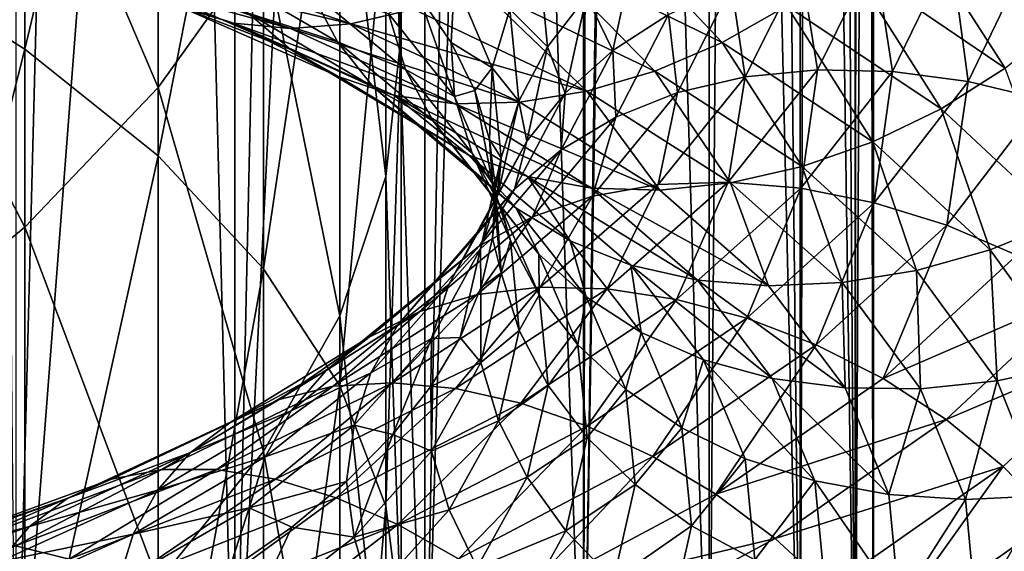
# Model space of a CAD drawing. Header units: metres. Extents: x -44 to 117, y -432 to 89.
# Tile 844 of 1056: x 10.98 to 16.19, y -91.65 to -88.84. Entities that reach past the tile are written whole.
import ezdxf

# ---------------------------------------------------------------- set-up
doc = ezdxf.new("R2010")
doc.units = ezdxf.units.M
doc.layers.add('solid_125568', color=7, linetype='CONTINUOUS')

msp = doc.modelspace()

# ---------------------------------------------------------------- linework, layer by layer
at = {"layer": 'solid_125568'}
for points in [[(10.960173, -93, 349.960144), (12.118184, -48, 348.664337), (10.959921, -48, 349.960388)], [(10.960173, -93, 349.960144), (12.118393, -93, 348.664093), (12.118184, -48, 348.664337)], [(12.118393, -93, 348.664093), (13.124092, -48, 347.246704), (12.118184, -48, 348.664337)], [(12.118393, -93, 348.664093), (13.124221, -93, 347.24649), (13.124092, -48, 347.246704)], [(13.124221, -93, 347.24649), (13.964926, -48, 345.725403), (13.124092, -48, 347.246704)], [(13.124221, -93, 347.24649), (13.96501, -93, 345.72522), (13.964926, -48, 345.725403)], [(13.96501, -93, 345.72522), (14.630137, -48, 344.119476), (13.964926, -48, 345.725403)], [(13.96501, -93, 345.72522), (14.63019, -93, 344.119324), (14.630137, -48, 344.119476)], [(15.11137, -93, 342.449127), (15.111359, -48, 342.449188), (14.630137, -48, 344.119476)], [(14.63019, -93, 344.119324), (15.11137, -93, 342.449127), (14.630137, -48, 344.119476)], [(15.402539, -93, 340.735443), (15.402534, -48, 340.735504), (15.111359, -48, 342.449188)], [(15.11137, -93, 342.449127), (15.402539, -93, 340.735443), (15.111359, -48, 342.449188)], [(15.5, -93, 339), (15.5, -73.585426, 339), (15.402534, -48, 340.735504)], [(15.402539, -93, 340.735443), (15.5, -93, 339), (15.402534, -48, 340.735504)], [(15.40254, -93, 337.264557), (15.414378, -74.941391, 337.373047), (15.5, -73.585426, 339)], [(15.5, -93, 339), (15.40254, -93, 337.264557), (15.5, -73.585426, 339)], [(15.40254, -93, 337.264557), (15.161779, -76.251862, 335.779694), (15.414378, -74.941391, 337.373047)], [(15.111373, -93, 335.550873), (14.752251, -77.500404, 334.243835), (15.161779, -76.251862, 335.779694)], [(15.40254, -93, 337.264557), (15.111373, -93, 335.550873), (15.161779, -76.251862, 335.779694)], [(14.630195, -93, 333.880676), (14.198511, -78.676224, 332.782898), (14.752251, -77.500404, 334.243835)], [(15.111373, -93, 335.550873), (14.630195, -93, 333.880676), (14.752251, -77.500404, 334.243835)], [(13.965014, -93, 332.274811), (13.990423, -79.040337, 332.32782), (14.198511, -78.676224, 332.782898)], [(14.630195, -93, 333.880676), (13.965014, -93, 332.274811), (14.198511, -78.676224, 332.782898)], [(13.965014, -93, 332.274811), (13.516288, -79.769272, 331.413177), (13.990423, -79.040337, 332.32782)], [(13.124227, -93, 330.75351), (12.721319, -80.774399, 330.144592), (13.516288, -79.769272, 331.413177)], [(13.965014, -93, 332.274811), (13.124227, -93, 330.75351), (13.516288, -79.769272, 331.413177)], [(12.118398, -93, 329.335907), (11.830434, -81.687386, 328.985474), (12.721319, -80.774399, 330.144592)], [(13.124227, -93, 330.75351), (12.118398, -93, 329.335907), (12.721319, -80.774399, 330.144592)], [(10.960174, -93, 328.039856), (10.860164, -82.506271, 327.940765), (11.830434, -81.687386, 328.985474)], [(12.118398, -93, 329.335907), (10.960174, -93, 328.039856), (11.830434, -81.687386, 328.985474)], [(11.007415, -88.993637, 192.959457), (10.163809, -88.466766, 191.893631), (11.007415, -85.37413, 194.931213)], [(11.007415, -88.993637, 192.959457), (11.007415, -85.37413, 194.931213), (11.712595, -86.028503, 196.02655)], [(13, -88.921288, 200.868759), (13, -85.929436, 202.82132), (12.918259, -86.772697, 204.007706)], [(13, -88.921288, 200.868759), (12.918259, -88.174797, 199.619217), (13, -85.929436, 202.82132)], [(11.712595, -89.559059, 194.103271), (11.007415, -88.993637, 192.959457), (11.712595, -86.028503, 196.02655)], [(11.712595, -89.559059, 194.103271), (11.712595, -86.028503, 196.02655), (12.270483, -86.719254, 197.1828)], [(11.712595, -89.197227, 207.418777), (11.712595, -86.724121, 209.328796), (11.007415, -87.543495, 210.30687)], [(12.270483, -90.155907, 195.310669), (11.712595, -89.559059, 194.103271), (12.270483, -86.719254, 197.1828)], [(11.712595, -89.197227, 207.418777), (12.270483, -88.416931, 206.320969), (11.712595, -86.724121, 209.328796)], [(12.270483, -90.155907, 195.310669), (12.270483, -86.719254, 197.1828), (12.674063, -87.437698, 198.385391)], [(12.918259, -89.66777, 202.118301), (12.918259, -86.772697, 204.007706), (12.674063, -87.605354, 205.179169)], [(12.918259, -89.66777, 202.118301), (13, -88.921288, 200.868759), (12.918259, -86.772697, 204.007706)], [(12.674063, -90.776688, 196.566467), (12.270483, -90.155907, 195.310669), (12.674063, -87.437698, 198.385391)], [(12.674063, -90.776688, 196.566467), (12.674063, -87.437698, 198.385391), (12.918259, -88.174797, 199.619217)], [(11.007415, -89.936432, 208.458771), (11.007415, -87.543495, 210.30687), (10.163809, -88.307014, 211.218262)], [(11.007415, -89.936432, 208.458771), (11.712595, -89.197227, 207.418777), (11.007415, -87.543495, 210.30687)], [(12.674063, -90.404869, 203.352127), (12.674063, -87.605354, 205.179169), (12.270483, -88.416931, 206.320969)], [(12.674063, -90.404869, 203.352127), (12.918259, -89.66777, 202.118301), (12.674063, -87.605354, 205.179169)], [(15.915619, -87.951721, 925.800659), (15.656368, -88.255272, 925.818115), (16.506584, -88.839432, 924.15979)], [(16.779867, -88.552856, 924.118896), (15.915619, -87.951721, 925.800659), (16.506584, -88.839432, 924.15979)], [(12.918259, -91.413582, 197.854874), (12.674063, -90.776688, 196.566467), (12.918259, -88.174797, 199.619217)], [(12.918259, -91.413582, 197.854874), (12.918259, -88.174797, 199.619217), (13, -88.921288, 200.868759)], [(14.05382, -88.27317, 927.250427), (13.733229, -88.486717, 927.114746), (14.698486, -88.958427, 925.622559)], [(15.041518, -88.76387, 925.728027), (14.05382, -88.27317, 927.250427), (14.698486, -88.958427, 925.622559)], [(15.656368, -88.255272, 925.818115), (15.36339, -88.528389, 925.79425), (16.197748, -89.094109, 924.162781)], [(16.506584, -88.839432, 924.15979), (15.656368, -88.255272, 925.818115), (16.197748, -89.094109, 924.162781)], [(10.163809, -90.625252, 209.427856), (11.007415, -89.936432, 208.458771), (10.163809, -88.307014, 211.218262)], [(12.270483, -91.123314, 204.554718), (12.270483, -88.416931, 206.320969), (11.712595, -89.197227, 207.418777)], [(12.270483, -91.123314, 204.554718), (12.674063, -90.404869, 203.352127), (12.270483, -88.416931, 206.320969)], [(10.163809, -92.317497, 190.176788), (10.163809, -88.466766, 191.893631), (11.007415, -88.993637, 192.959457)], [(12.733027, -88.859314, 926.506531), (11.693882, -88.502457, 927.817871), (11.400029, -88.54425, 927.536194)], [(13.064903, -88.782478, 926.737976), (11.693882, -88.502457, 927.817871), (12.733027, -88.859314, 926.506531)], [(13.733229, -88.486717, 927.114746), (13.400915, -88.657372, 926.942383), (14.342875, -89.109848, 925.481567)], [(13.575551, -88.782745, 917.108032), (13.72727, -88.483673, 916.930176), (13.774877, -88.980698, 915.501404)], [(13.774877, -88.980698, 915.501404), (13.72727, -88.483673, 916.930176), (13.980284, -88.712425, 915.322083)], [(14.698486, -88.958427, 925.622559), (13.733229, -88.486717, 927.114746), (14.342875, -89.109848, 925.481567)], [(13.980284, -88.712425, 915.322083), (14.234021, -88.469879, 915.158325), (14.120182, -89.001076, 913.695374)], [(14.120182, -89.001076, 913.695374), (14.234021, -88.469879, 915.158325), (14.41512, -88.809692, 913.525757)], [(15.114464, -88.552643, 913.251709), (15.504495, -88.492424, 913.152527), (15.203695, -89.103729, 911.589111)], [(15.203695, -89.103729, 911.589111), (15.504495, -88.492424, 913.152527), (15.600292, -89.11264, 911.481506)], [(15.504495, -88.492424, 913.152527), (15.908947, -88.477112, 913.080322), (15.600292, -89.11264, 911.481506)], [(15.600292, -89.11264, 911.481506), (15.908947, -88.477112, 913.080322), (16.001661, -89.165535, 911.401367)], [(15.908947, -88.477112, 913.080322), (16.318264, -88.505905, 913.036194), (16.001661, -89.165535, 911.401367)], [(12.112411, -88.857018, 925.983337), (11.124059, -88.530907, 927.239441), (11.838574, -88.773697, 925.701843)], [(12.412969, -88.885086, 926.253296), (11.124059, -88.530907, 927.239441), (12.112411, -88.857018, 925.983337)], [(12.412969, -88.885086, 926.253296), (11.400029, -88.54425, 927.536194), (11.124059, -88.530907, 927.239441)], [(12.733027, -88.859314, 926.506531), (11.400029, -88.54425, 927.536194), (12.412969, -88.885086, 926.253296)], [(14.748415, -88.658562, 913.376587), (15.114464, -88.552643, 913.251709), (14.821215, -89.140198, 911.72229)], [(14.821215, -89.140198, 911.72229), (15.114464, -88.552643, 913.251709), (15.203695, -89.103729, 911.589111)], [(15.36339, -88.528389, 925.79425), (15.041518, -88.76387, 925.728027), (15.858467, -89.310013, 924.126343)], [(16.197748, -89.094109, 924.162781), (15.36339, -88.528389, 925.79425), (15.858467, -89.310013, 924.126343)], [(16.001661, -89.165535, 911.401367), (16.318264, -88.505905, 913.036194), (16.398415, -89.261047, 911.350708)], [(12.662012, -88.955551, 922.283325), (12.009953, -88.573448, 923.598022), (12.521433, -88.687119, 922.043518)], [(12.189449, -88.803085, 923.860657), (12.009953, -88.573448, 923.598022), (12.662012, -88.955551, 922.283325)], [(12.411007, -88.994019, 924.126831), (11.596177, -88.638992, 925.414856), (12.189449, -88.803085, 923.860657)], [(11.838574, -88.773697, 925.701843), (11.596177, -88.638992, 925.414856), (12.411007, -88.994019, 924.126831)], [(13.400915, -88.657372, 926.942383), (13.064903, -88.782478, 926.737976), (13.983239, -89.215919, 925.309143)], [(13.281388, -88.625877, 918.697876), (13.264768, -88.959381, 918.816162), (13.094157, -88.711838, 919.580688)], [(13.481606, -89.091873, 917.298096), (13.264768, -88.959381, 918.816162), (13.281388, -88.625877, 918.697876)], [(13.481606, -89.091873, 917.298096), (13.281388, -88.625877, 918.697876), (13.575551, -88.782745, 917.108032)], [(14.342875, -89.109848, 925.481567), (13.400915, -88.657372, 926.942383), (13.983239, -89.215919, 925.309143)], [(14.41512, -88.809692, 913.525757), (14.748415, -88.658562, 913.376587), (14.462209, -89.22345, 911.878967)], [(14.462209, -89.22345, 911.878967), (14.748415, -88.658562, 913.376587), (14.821215, -89.140198, 911.72229)], [(13.022763, -89.101021, 920.691833), (12.521433, -88.687119, 922.043518), (12.931789, -88.804886, 920.472046)], [(12.662012, -88.955551, 922.283325), (12.521433, -88.687119, 922.043518), (13.022763, -89.101021, 920.691833)], [(13.282368, -89.24511, 919.092834), (12.931789, -88.804886, 920.472046), (13.094157, -88.711838, 919.580688)], [(13.282368, -89.24511, 919.092834), (13.094157, -88.711838, 919.580688), (13.264768, -88.959381, 918.816162)], [(13.774877, -88.980698, 915.501404), (13.980284, -88.712425, 915.322083), (13.868421, -89.226738, 913.880981)], [(13.868421, -89.226738, 913.880981), (13.980284, -88.712425, 915.322083), (14.120182, -89.001076, 913.695374)], [(15.041518, -88.76387, 925.728027), (14.698486, -88.958427, 925.622559), (15.496887, -89.484283, 924.052795)], [(15.858467, -89.310013, 924.126343), (15.041518, -88.76387, 925.728027), (15.496887, -89.484283, 924.052795)], [(12.670476, -89.140961, 924.390442), (11.838574, -88.773697, 925.701843), (12.411007, -88.994019, 924.126831)], [(12.112411, -88.857018, 925.983337), (11.838574, -88.773697, 925.701843), (12.670476, -89.140961, 924.390442)], [(12.851308, -89.193359, 922.528564), (12.189449, -88.803085, 923.860657), (12.662012, -88.955551, 922.283325)], [(12.411007, -88.994019, 924.126831), (12.189449, -88.803085, 923.860657), (12.851308, -89.193359, 922.528564)], [(13.983239, -89.215919, 925.309143), (13.064903, -88.782478, 926.737976), (12.733027, -88.859314, 926.506531)], [(13.022763, -89.101021, 920.691833), (12.931789, -88.804886, 920.472046), (13.282368, -89.24511, 919.092834)], [(13.481606, -89.091873, 917.298096), (13.575551, -88.782745, 917.108032), (13.622632, -89.268494, 915.692078)], [(13.622632, -89.268494, 915.692078), (13.575551, -88.782745, 917.108032), (13.774877, -88.980698, 915.501404)], [(14.120182, -89.001076, 913.695374), (14.41512, -88.809692, 913.525757), (14.135296, -89.353539, 912.057007)], [(14.135296, -89.353539, 912.057007), (14.41512, -88.809692, 913.525757), (14.462209, -89.22345, 911.878967)], [(12.963591, -89.238533, 924.645508), (12.112411, -88.857018, 925.983337), (12.670476, -89.140961, 924.390442)], [(13.285332, -89.282646, 924.886658), (12.112411, -88.857018, 925.983337), (12.963591, -89.238533, 924.645508)], [(13.285332, -89.282646, 924.886658), (12.412969, -88.885086, 926.253296), (12.112411, -88.857018, 925.983337)], [(13.627969, -89.274315, 925.109314), (12.733027, -88.859314, 926.506531), (12.412969, -88.885086, 926.253296)], [(13.983239, -89.215919, 925.309143), (12.733027, -88.859314, 926.506531), (13.627969, -89.274315, 925.109314)], [(13.627969, -89.274315, 925.109314), (12.412969, -88.885086, 926.253296), (13.285332, -89.282646, 924.886658)], [(13, -92.058594, 199.159698), (13, -88.921288, 200.868759), (12.918259, -89.66777, 202.118301)], [(13, -92.058594, 199.159698), (12.918259, -91.413582, 197.854874), (13, -88.921288, 200.868759)], [(13.169003, -89.375175, 920.917908), (12.662012, -88.955551, 922.283325), (13.022763, -89.101021, 920.691833)], [(12.851308, -89.193359, 922.528564), (12.662012, -88.955551, 922.283325), (13.169003, -89.375175, 920.917908)], [(13.282368, -89.24511, 919.092834), (13.264768, -88.959381, 918.816162), (13.389638, -89.213303, 918.044067)], [(13.481606, -89.091873, 917.298096), (13.389638, -89.213303, 918.044067), (13.264768, -88.959381, 918.816162)], [(14.698486, -88.958427, 925.622559), (14.342875, -89.109848, 925.481567), (15.122016, -89.615166, 923.945068)], [(15.496887, -89.484283, 924.052795), (14.698486, -88.958427, 925.622559), (15.122016, -89.615166, 923.945068)], [(11.007415, -92.758163, 191.281067), (10.163809, -92.317497, 190.176788), (11.007415, -88.993637, 192.959457)], [(11.007415, -92.758163, 191.281067), (11.007415, -88.993637, 192.959457), (11.712595, -89.559059, 194.103271)], [(13.084948, -89.395042, 922.773376), (12.411007, -88.994019, 924.126831), (12.851308, -89.193359, 922.528564)], [(12.670476, -89.140961, 924.390442), (12.411007, -88.994019, 924.126831), (13.084948, -89.395042, 922.773376)], [(13.622632, -89.268494, 915.692078), (13.774877, -88.980698, 915.501404), (13.664634, -89.480766, 914.07782)], [(13.664634, -89.480766, 914.07782), (13.774877, -88.980698, 915.501404), (13.868421, -89.226738, 913.880981)], [(13.846003, -89.525879, 912.251953), (14.120182, -89.001076, 913.695374), (14.135296, -89.353539, 912.057007)], [(13.868421, -89.226738, 913.880981), (14.120182, -89.001076, 913.695374), (13.846003, -89.525879, 912.251953)], [(13.375804, -89.543953, 919.303467), (13.022763, -89.101021, 920.691833), (13.282368, -89.24511, 919.092834)], [(13.169003, -89.375175, 920.917908), (13.022763, -89.101021, 920.691833), (13.375804, -89.543953, 919.303467)], [(13.481606, -89.091873, 917.298096), (13.467946, -89.471558, 917.268677), (13.389638, -89.213303, 918.044067)], [(13.528383, -89.569595, 915.889648), (13.467946, -89.471558, 917.268677), (13.481606, -89.091873, 917.298096)], [(13.528383, -89.569595, 915.889648), (13.481606, -89.091873, 917.298096), (13.622632, -89.268494, 915.692078)], [(14.342875, -89.109848, 925.481567), (13.983239, -89.215919, 925.309143), (14.742838, -89.700874, 923.806458)], [(15.122016, -89.615166, 923.945068), (14.342875, -89.109848, 925.481567), (14.742838, -89.700874, 923.806458)], [(14.730721, -89.697372, 910.062683), (15.203695, -89.103729, 911.589111), (15.114973, -89.730034, 909.920593)], [(14.821215, -89.140198, 911.72229), (15.203695, -89.103729, 911.589111), (14.730721, -89.697372, 910.062683)], [(15.203695, -89.103729, 911.589111), (15.600292, -89.11264, 911.481506), (15.114973, -89.730034, 909.920593)], [(15.114973, -89.730034, 909.920593), (15.600292, -89.11264, 911.481506), (15.503849, -89.806541, 909.805542)], [(15.600292, -89.11264, 911.481506), (16.001661, -89.165535, 911.401367), (15.503849, -89.806541, 909.805542)], [(16.197748, -89.094109, 924.162781), (15.858467, -89.310013, 924.126343), (16.493725, -89.902687, 922.460938)], [(13.358542, -89.555099, 923.012146), (12.670476, -89.140961, 924.390442), (13.084948, -89.395042, 922.773376)], [(12.963591, -89.238533, 924.645508), (12.670476, -89.140961, 924.390442), (13.358542, -89.555099, 923.012146)], [(14.360124, -89.710571, 910.228943), (14.821215, -89.140198, 911.72229), (14.730721, -89.697372, 910.062683)], [(14.462209, -89.22345, 911.878967), (14.821215, -89.140198, 911.72229), (14.360124, -89.710571, 910.228943)], [(15.503849, -89.806541, 909.805542), (16.001661, -89.165535, 911.401367), (15.88826, -89.92498, 909.720093)], [(16.001661, -89.165535, 911.401367), (16.398415, -89.261047, 911.350708), (15.88826, -89.92498, 909.720093)], [(11.712595, -91.814064, 205.710953), (11.712595, -89.197227, 207.418777), (11.007415, -89.936432, 208.458771)], [(11.712595, -91.814064, 205.710953), (12.270483, -91.123314, 204.554718), (11.712595, -89.197227, 207.418777)], [(13.365928, -89.621635, 921.144836), (12.851308, -89.193359, 922.528564), (13.169003, -89.375175, 920.917908)], [(13.084948, -89.395042, 922.773376), (12.851308, -89.193359, 922.528564), (13.365928, -89.621635, 921.144836)], [(13.482589, -89.705635, 917.69104), (13.282368, -89.24511, 919.092834), (13.389638, -89.213303, 918.044067)], [(13.482589, -89.705635, 917.69104), (13.389638, -89.213303, 918.044067), (13.467946, -89.471558, 917.268677)], [(13.599078, -89.734802, 912.459045), (13.868421, -89.226738, 913.880981), (13.846003, -89.525879, 912.251953)], [(13.664634, -89.480766, 914.07782), (13.868421, -89.226738, 913.880981), (13.599078, -89.734802, 912.459045)], [(13.983239, -89.215919, 925.309143), (13.627969, -89.274315, 925.109314), (14.368207, -89.739548, 923.640198)], [(14.742838, -89.700874, 923.806458), (13.983239, -89.215919, 925.309143), (14.368207, -89.739548, 923.640198)], [(14.012226, -89.771599, 910.416565), (14.462209, -89.22345, 911.878967), (14.360124, -89.710571, 910.228943)], [(14.135296, -89.353539, 912.057007), (14.462209, -89.22345, 911.878967), (14.012226, -89.771599, 910.416565)], [(13.667609, -89.667938, 923.23938), (12.963591, -89.238533, 924.645508), (13.358542, -89.555099, 923.012146)], [(14.00688, -89.729218, 923.449951), (12.963591, -89.238533, 924.645508), (13.667609, -89.667938, 923.23938)], [(14.00688, -89.729218, 923.449951), (13.285332, -89.282646, 924.886658), (12.963591, -89.238533, 924.645508)], [(13.375804, -89.543953, 919.303467), (13.282368, -89.24511, 919.092834), (13.482589, -89.705635, 917.69104)], [(14.368207, -89.739548, 923.640198), (13.627969, -89.274315, 925.109314), (13.285332, -89.282646, 924.886658)], [(14.368207, -89.739548, 923.640198), (13.285332, -89.282646, 924.886658), (14.00688, -89.729218, 923.449951)], [(13.513609, -89.757263, 914.281128), (13.622632, -89.268494, 915.692078), (13.664634, -89.480766, 914.07782)], [(13.528383, -89.569595, 915.889648), (13.622632, -89.268494, 915.692078), (13.513609, -89.757263, 914.281128)], [(15.88826, -89.92498, 909.720093), (16.398415, -89.261047, 911.350708), (16.259035, -90.083481, 909.666687)], [(15.858467, -89.310013, 924.126343), (15.496887, -89.484283, 924.052795), (16.117739, -90.055595, 922.420715)], [(16.493725, -89.902687, 922.460938), (15.858467, -89.310013, 924.126343), (16.117739, -90.055595, 922.420715)], [(13.526036, -89.824089, 919.515259), (13.169003, -89.375175, 920.917908), (13.375804, -89.543953, 919.303467)], [(13.365928, -89.621635, 921.144836), (13.169003, -89.375175, 920.917908), (13.526036, -89.824089, 919.515259)], [(13.695398, -89.881065, 910.622559), (14.135296, -89.353539, 912.057007), (14.012226, -89.771599, 910.416565)], [(13.846003, -89.525879, 912.251953), (14.135296, -89.353539, 912.057007), (13.695398, -89.881065, 910.622559)], [(13.608974, -89.834679, 921.367432), (13.084948, -89.395042, 922.773376), (13.365928, -89.621635, 921.144836)], [(13.358542, -89.555099, 923.012146), (13.084948, -89.395042, 922.773376), (13.608974, -89.834679, 921.367432)], [(13.399225, -89.974709, 912.673096), (13.664634, -89.480766, 914.07782), (13.599078, -89.734802, 912.459045)], [(13.513609, -89.757263, 914.281128), (13.664634, -89.480766, 914.07782), (13.399225, -89.974709, 912.673096)], [(13.482589, -89.705635, 917.69104), (13.467946, -89.471558, 917.268677), (13.499335, -89.732277, 916.493225)], [(13.528383, -89.569595, 915.889648), (13.499335, -89.732277, 916.493225), (13.467946, -89.471558, 917.268677)], [(15.496887, -89.484283, 924.052795), (15.122016, -89.615166, 923.945068), (15.727901, -90.164825, 922.347778)], [(16.117739, -90.055595, 922.420715), (15.496887, -89.484283, 924.052795), (15.727901, -90.164825, 922.347778)], [(13.577429, -90.007278, 917.892273), (13.375804, -89.543953, 919.303467), (13.482589, -89.705635, 917.69104)], [(13.526036, -89.824089, 919.515259), (13.375804, -89.543953, 919.303467), (13.577429, -90.007278, 917.892273)], [(13.415026, -90.034737, 910.842285), (13.846003, -89.525879, 912.251953), (13.695398, -89.881065, 910.622559)], [(13.599078, -89.734802, 912.459045), (13.846003, -89.525879, 912.251953), (13.415026, -90.034737, 910.842285)], [(11.712595, -93.231056, 192.466125), (11.007415, -92.758163, 191.281067), (11.712595, -89.559059, 194.103271)], [(11.712595, -93.231056, 192.466125), (11.712595, -89.559059, 194.103271), (12.270483, -90.155907, 195.310669)], [(13.893559, -90.008583, 921.580261), (13.358542, -89.555099, 923.012146), (13.608974, -89.834679, 921.367432)], [(13.667609, -89.667938, 923.23938), (13.358542, -89.555099, 923.012146), (13.893559, -90.008583, 921.580261)], [(13.420135, -90.050331, 914.486267), (13.48363, -89.994522, 915.718567), (13.528383, -89.569595, 915.889648)], [(13.420135, -90.050331, 914.486267), (13.528383, -89.569595, 915.889648), (13.513609, -89.757263, 914.281128)], [(13.528383, -89.569595, 915.889648), (13.48363, -89.994522, 915.718567), (13.499335, -89.732277, 916.493225)], [(13.728349, -90.079575, 919.72345), (13.365928, -89.621635, 921.144836), (13.526036, -89.824089, 919.515259)], [(13.608974, -89.834679, 921.367432), (13.365928, -89.621635, 921.144836), (13.728349, -90.079575, 919.72345)], [(15.122016, -89.615166, 923.945068), (14.742838, -89.700874, 923.806458), (15.333526, -90.22908, 922.244446)], [(15.727901, -90.164825, 922.347778), (15.122016, -89.615166, 923.945068), (15.333526, -90.22908, 922.244446)], [(12.918259, -92.703606, 200.464508), (12.918259, -89.66777, 202.118301), (12.674063, -90.404869, 203.352127)], [(12.918259, -92.703606, 200.464508), (13, -92.058594, 199.159698), (12.918259, -89.66777, 202.118301)], [(14.215035, -90.137543, 921.778259), (13.667609, -89.667938, 923.23938), (13.893559, -90.008583, 921.580261)], [(14.567949, -90.216927, 921.956909), (13.667609, -89.667938, 923.23938), (14.215035, -90.137543, 921.778259)], [(14.567949, -90.216927, 921.956909), (14.00688, -89.729218, 923.449951), (13.667609, -89.667938, 923.23938)], [(14.089562, -90.262833, 908.588684), (14.730721, -89.697372, 910.062683), (14.457081, -90.318474, 908.413574)], [(14.360124, -89.710571, 910.228943), (14.730721, -89.697372, 910.062683), (14.089562, -90.262833, 908.588684)], [(14.742838, -89.700874, 923.806458), (14.368207, -89.739548, 923.640198), (14.943827, -90.246948, 922.11322)], [(14.730721, -89.697372, 910.062683), (15.114973, -89.730034, 909.920593), (14.457081, -90.318474, 908.413574)], [(15.333526, -90.22908, 922.244446), (14.742838, -89.700874, 923.806458), (14.943827, -90.246948, 922.11322)], [(13.175734, -90.227257, 911.070313), (13.599078, -89.734802, 912.459045), (13.415026, -90.034737, 910.842285)], [(13.399225, -89.974709, 912.673096), (13.599078, -89.734802, 912.459045), (13.175734, -90.227257, 911.070313)], [(13.529358, -90.177856, 916.280457), (13.482589, -89.705635, 917.69104), (13.499335, -89.732277, 916.493225)], [(13.577429, -90.007278, 917.892273), (13.482589, -89.705635, 917.69104), (13.529358, -90.177856, 916.280457)], [(13.529358, -90.177856, 916.280457), (13.499335, -89.732277, 916.493225), (13.48363, -89.994522, 915.718567)], [(13.735078, -90.253502, 908.786682), (14.360124, -89.710571, 910.228943), (14.089562, -90.262833, 908.588684)], [(14.012226, -89.771599, 910.416565), (14.360124, -89.710571, 910.228943), (13.735078, -90.253502, 908.786682)], [(14.943827, -90.246948, 922.11322), (14.00688, -89.729218, 923.449951), (14.567949, -90.216927, 921.956909)], [(14.943827, -90.246948, 922.11322), (14.368207, -89.739548, 923.640198), (14.00688, -89.729218, 923.449951)], [(14.457081, -90.318474, 908.413574), (15.114973, -89.730034, 909.920593), (14.829024, -90.417854, 908.264893)], [(15.114973, -89.730034, 909.920593), (15.503849, -89.806541, 909.805542), (14.829024, -90.417854, 908.264893)], [(13.251134, -90.240005, 912.888977), (13.513609, -89.757263, 914.281128), (13.399225, -89.974709, 912.673096)], [(13.420135, -90.050331, 914.486267), (13.513609, -89.757263, 914.281128), (13.251134, -90.240005, 912.888977)], [(13.402262, -90.293015, 909.004028), (14.012226, -89.771599, 910.416565), (13.735078, -90.253502, 908.786682)], [(13.695398, -89.881065, 910.622559), (14.012226, -89.771599, 910.416565), (13.402262, -90.293015, 909.004028)], [(14.829024, -90.417854, 908.264893), (15.503849, -89.806541, 909.805542), (15.196702, -90.558479, 908.146057)], [(15.503849, -89.806541, 909.805542), (15.88826, -89.92498, 909.720093), (15.196702, -90.558479, 908.146057)], [(13.729955, -90.293587, 918.0896), (13.526036, -89.824089, 919.515259), (13.577429, -90.007278, 917.892273)], [(13.728349, -90.079575, 919.72345), (13.526036, -89.824089, 919.515259), (13.729955, -90.293587, 918.0896)], [(13.978032, -90.304459, 919.922974), (13.608974, -89.834679, 921.367432), (13.728349, -90.079575, 919.72345)], [(13.893559, -90.008583, 921.580261), (13.608974, -89.834679, 921.367432), (13.978032, -90.304459, 919.922974)], [(13.099134, -90.382515, 909.237), (13.695398, -89.881065, 910.622559), (13.402262, -90.293015, 909.004028)], [(13.415026, -90.034737, 910.842285), (13.695398, -89.881065, 910.622559), (13.099134, -90.382515, 909.237)], [(16.493725, -89.902687, 922.460938), (16.117739, -90.055595, 922.420715), (16.555052, -90.662392, 920.742981)], [(11.007415, -92.468437, 206.806305), (11.007415, -89.936432, 208.458771), (10.163809, -90.625252, 209.427856)], [(11.007415, -92.468437, 206.806305), (11.712595, -91.814064, 205.710953), (11.007415, -89.936432, 208.458771)], [(15.196702, -90.558479, 908.146057), (15.88826, -89.92498, 909.720093), (15.551324, -90.737907, 908.060242)], [(15.88826, -89.92498, 909.720093), (16.259035, -90.083481, 909.666687), (15.551324, -90.737907, 908.060242)], [(12.982079, -90.453316, 911.301086), (13.399225, -89.974709, 912.673096), (13.175734, -90.227257, 911.070313)], [(13.251134, -90.240005, 912.888977), (13.399225, -89.974709, 912.673096), (12.982079, -90.453316, 911.301086)], [(13.420135, -90.050331, 914.486267), (13.420914, -90.257385, 914.945374), (13.48363, -89.994522, 915.718567)], [(13.529358, -90.177856, 916.280457), (13.48363, -89.994522, 915.718567), (13.420914, -90.257385, 914.945374)], [(13.624523, -90.482376, 916.472351), (13.577429, -90.007278, 917.892273), (13.529358, -90.177856, 916.280457)], [(13.729955, -90.293587, 918.0896), (13.577429, -90.007278, 917.892273), (13.624523, -90.482376, 916.472351)], [(14.270367, -90.492783, 920.109009), (13.893559, -90.008583, 921.580261), (13.978032, -90.304459, 919.922974)], [(14.215035, -90.137543, 921.778259), (13.893559, -90.008583, 921.580261), (14.270367, -90.492783, 920.109009)], [(12.830885, -90.518112, 909.480408), (13.415026, -90.034737, 910.842285), (13.099134, -90.382515, 909.237)], [(13.175734, -90.227257, 911.070313), (13.415026, -90.034737, 910.842285), (12.830885, -90.518112, 909.480408)], [(13.159497, -90.525124, 913.101501), (13.311519, -90.519409, 914.175903), (13.420135, -90.050331, 914.486267)], [(13.159497, -90.525124, 913.101501), (13.420135, -90.050331, 914.486267), (13.251134, -90.240005, 912.888977)], [(13.420135, -90.050331, 914.486267), (13.311519, -90.519409, 914.175903), (13.420914, -90.257385, 914.945374)], [(16.117739, -90.055595, 922.420715), (15.727901, -90.164825, 922.347778), (16.154686, -90.749123, 920.705933)], [(16.555052, -90.662392, 920.742981), (16.117739, -90.055595, 922.420715), (16.154686, -90.749123, 920.705933)], [(13.935364, -90.558365, 918.278564), (13.728349, -90.079575, 919.72345), (13.729955, -90.293587, 918.0896)], [(13.978032, -90.304459, 919.922974), (13.728349, -90.079575, 919.72345), (13.935364, -90.558365, 918.278564)], [(15.551324, -90.737907, 908.060242), (16.259035, -90.083481, 909.666687), (16.606993, -90.28022, 909.647766)], [(12.270483, -93.730247, 193.717056), (11.712595, -93.231056, 192.466125), (12.270483, -90.155907, 195.310669)], [(12.270483, -93.730247, 193.717056), (12.270483, -90.155907, 195.310669), (12.674063, -90.776688, 196.566467)], [(14.600593, -90.638527, 920.276855), (14.215035, -90.137543, 921.778259), (14.270367, -90.492783, 920.109009)], [(14.96313, -90.736771, 920.422546), (14.215035, -90.137543, 921.778259), (14.600593, -90.638527, 920.276855)], [(14.96313, -90.736771, 920.422546), (14.567949, -90.216927, 921.956909), (14.215035, -90.137543, 921.778259)], [(15.727901, -90.164825, 922.347778), (15.333526, -90.22908, 922.244446), (15.749603, -90.791061, 920.638977)], [(16.154686, -90.749123, 920.705933), (15.727901, -90.164825, 922.347778), (15.749603, -90.791061, 920.638977)], [(13.421092, -90.653107, 914.875), (13.529358, -90.177856, 916.280457), (13.420914, -90.257385, 914.945374)], [(13.624523, -90.482376, 916.472351), (13.529358, -90.177856, 916.280457), (13.421092, -90.653107, 914.875)], [(15.349276, -90.787285, 920.543884), (14.567949, -90.216927, 921.956909), (14.96313, -90.736771, 920.422546)], [(15.349276, -90.787285, 920.543884), (14.943827, -90.246948, 922.11322), (14.567949, -90.216927, 921.956909)], [(12.601957, -90.694748, 909.728516), (13.175734, -90.227257, 911.070313), (12.830885, -90.518112, 909.480408)], [(12.982079, -90.453316, 911.301086), (13.175734, -90.227257, 911.070313), (12.601957, -90.694748, 909.728516)], [(12.838599, -90.707657, 911.529114), (13.251134, -90.240005, 912.888977), (12.982079, -90.453316, 911.301086)], [(13.159497, -90.525124, 913.101501), (13.251134, -90.240005, 912.888977), (12.838599, -90.707657, 911.529114)], [(12.952921, -90.75927, 907.409546), (13.735078, -90.253502, 908.786682), (13.287236, -90.790131, 907.181458)], [(13.402262, -90.293015, 909.004028), (13.735078, -90.253502, 908.786682), (12.952921, -90.75927, 907.409546)], [(13.735078, -90.253502, 908.786682), (14.089562, -90.262833, 908.588684), (13.287236, -90.790131, 907.181458)], [(13.287236, -90.790131, 907.181458), (14.089562, -90.262833, 908.588684), (13.633819, -90.867729, 906.974976)], [(13.421092, -90.653107, 914.875), (13.420914, -90.257385, 914.945374), (13.311519, -90.519409, 914.175903)], [(14.089562, -90.262833, 908.588684), (14.457081, -90.318474, 908.413574), (13.633819, -90.867729, 906.974976)], [(15.333526, -90.22908, 922.244446), (14.943827, -90.246948, 922.11322), (15.349276, -90.787285, 920.543884)], [(15.749603, -90.791061, 920.638977), (15.333526, -90.22908, 922.244446), (15.349276, -90.787285, 920.543884)], [(12.638992, -90.778229, 907.654968), (13.402262, -90.293015, 909.004028), (12.952921, -90.75927, 907.409546)], [(13.099134, -90.382515, 909.237), (13.402262, -90.293015, 909.004028), (12.638992, -90.778229, 907.654968)], [(13.777606, -90.774963, 916.655029), (13.729955, -90.293587, 918.0896), (13.624523, -90.482376, 916.472351)], [(13.633819, -90.867729, 906.974976), (14.457081, -90.318474, 908.413574), (13.984574, -90.988968, 906.794495)], [(13.935364, -90.558365, 918.278564), (13.729955, -90.293587, 918.0896), (13.777606, -90.774963, 916.655029)], [(14.188857, -90.795433, 918.454651), (13.978032, -90.304459, 919.922974), (13.935364, -90.558365, 918.278564)], [(14.270367, -90.492783, 920.109009), (13.978032, -90.304459, 919.922974), (14.188857, -90.795433, 918.454651)], [(14.457081, -90.318474, 908.413574), (14.829024, -90.417854, 908.264893), (13.984574, -90.988968, 906.794495)], [(15.551324, -90.737907, 908.060242), (16.606993, -90.28022, 909.647766), (15.884082, -90.953743, 908.010742)], [(15.884082, -90.953743, 908.010742), (16.606993, -90.28022, 909.647766), (16.923807, -90.512421, 909.665161)], [(12.674063, -93.340508, 201.752914), (12.674063, -90.404869, 203.352127), (12.270483, -91.123314, 204.554718)], [(12.353036, -90.848648, 907.913513), (13.099134, -90.382515, 909.237), (12.638992, -90.778229, 907.654968)], [(12.830885, -90.518112, 909.480408), (13.099134, -90.382515, 909.237), (12.353036, -90.848648, 907.913513)], [(12.674063, -93.340508, 201.752914), (12.918259, -92.703606, 200.464508), (12.674063, -90.404869, 203.352127)], [(13.984574, -90.988968, 906.794495), (14.829024, -90.417854, 908.264893), (14.331314, -91.150787, 906.644043)], [(14.829024, -90.417854, 908.264893), (15.196702, -90.558479, 908.146057), (14.331314, -91.150787, 906.644043)], [(12.41671, -90.907417, 909.975403), (12.982079, -90.453316, 911.301086), (12.601957, -90.694748, 909.728516)], [(12.838599, -90.707657, 911.529114), (12.982079, -90.453316, 911.301086), (12.41671, -90.907417, 909.975403)], [(13.515492, -90.960526, 915.057434), (13.624523, -90.482376, 916.472351), (13.421092, -90.653107, 914.875)], [(13.777606, -90.774963, 916.655029), (13.624523, -90.482376, 916.472351), (13.515492, -90.960526, 915.057434)], [(12.099978, -90.966972, 908.179443), (12.830885, -90.518112, 909.480408), (12.353036, -90.848648, 907.913513)], [(12.601957, -90.694748, 909.728516), (12.830885, -90.518112, 909.480408), (12.099978, -90.966972, 908.179443)], [(12.749836, -90.984985, 911.74884), (12.954968, -91.033691, 912.659973), (13.159497, -90.525124, 913.101501)], [(12.749836, -90.984985, 911.74884), (13.159497, -90.525124, 913.101501), (12.838599, -90.707657, 911.529114)], [(13.159497, -90.525124, 913.101501), (12.954968, -91.033691, 912.659973), (13.15597, -90.77874, 913.413086)], [(13.421092, -90.653107, 914.875), (13.311519, -90.519409, 914.175903), (13.15597, -90.77874, 913.413086)], [(13.159497, -90.525124, 913.101501), (13.15597, -90.77874, 913.413086), (13.311519, -90.519409, 914.175903)], [(14.485632, -90.998596, 918.613403), (14.270367, -90.492783, 920.109009), (14.188857, -90.795433, 918.454651)], [(14.600593, -90.638527, 920.276855), (14.270367, -90.492783, 920.109009), (14.485632, -90.998596, 918.613403)], [(15.884082, -90.953743, 908.010742), (16.923807, -90.512421, 909.665161), (16.187019, -91.202698, 907.999939)], [(16.187019, -91.202698, 907.999939), (16.923807, -90.512421, 909.665161), (16.455189, -91.478378, 908.026855)], [(13.983773, -91.049194, 916.824646), (13.935364, -90.558365, 918.278564), (13.777606, -90.774963, 916.655029)], [(14.188857, -90.795433, 918.454651), (13.935364, -90.558365, 918.278564), (13.983773, -91.049194, 916.824646)], [(14.331314, -91.150787, 906.644043), (15.196702, -90.558479, 908.146057), (14.665727, -91.350212, 906.527588)], [(15.196702, -90.558479, 908.146057), (15.551324, -90.737907, 908.060242), (14.665727, -91.350212, 906.527588)], [(10.163809, -93.078209, 207.826996), (11.007415, -92.468437, 206.806305), (10.163809, -90.625252, 209.427856)], [(14.820868, -91.161583, 918.750549), (14.600593, -90.638527, 920.276855), (14.485632, -90.998596, 918.613403)], [(15.188924, -91.279213, 918.862671), (14.600593, -90.638527, 920.276855), (14.820868, -91.161583, 918.750549)], [(15.188924, -91.279213, 918.862671), (14.96313, -90.736771, 920.422546), (14.600593, -90.638527, 920.276855)], [(11.884034, -91.128426, 908.446594), (12.601957, -90.694748, 909.728516), (12.099978, -90.966972, 908.179443)], [(12.41671, -90.907417, 909.975403), (12.601957, -90.694748, 909.728516), (11.884034, -91.128426, 908.446594)], [(13.160425, -91.12249, 913.488098), (13.421092, -90.653107, 914.875), (13.15597, -90.77874, 913.413086)], [(13.515492, -90.960526, 915.057434), (13.421092, -90.653107, 914.875), (13.160425, -91.12249, 913.488098)], [(16.555052, -90.662392, 920.742981), (16.154686, -90.749123, 920.705933), (16.398596, -91.357765, 919.036438)], [(12.279481, -91.151146, 910.215149), (12.838599, -90.707657, 911.529114), (12.41671, -90.907417, 909.975403)], [(12.749836, -90.984985, 911.74884), (12.838599, -90.707657, 911.529114), (12.279481, -91.151146, 910.215149)], [(14.665727, -91.350212, 906.527588), (15.551324, -90.737907, 908.060242), (15.884082, -90.953743, 908.010742)], [(15.580966, -91.350777, 918.948364), (14.96313, -90.736771, 920.422546), (15.188924, -91.279213, 918.862671)], [(15.580966, -91.350777, 918.948364), (15.349276, -90.787285, 920.543884), (14.96313, -90.736771, 920.422546)], [(11.732468, -91.218369, 906.381775), (12.638992, -90.778229, 907.654968), (12.023949, -91.218788, 906.109985)], [(12.353036, -90.848648, 907.913513), (12.638992, -90.778229, 907.654968), (11.732468, -91.218369, 906.381775)], [(12.023949, -91.218788, 906.109985), (12.952921, -90.75927, 907.409546), (12.334306, -91.269928, 905.853821)], [(12.638992, -90.778229, 907.654968), (12.952921, -90.75927, 907.409546), (12.023949, -91.218788, 906.109985)], [(12.674063, -94.249451, 195.018143), (12.270483, -93.730247, 193.717056), (12.674063, -90.776688, 196.566467)], [(12.952921, -90.75927, 907.409546), (13.287236, -90.790131, 907.181458), (12.334306, -91.269928, 905.853821)], [(12.334306, -91.269928, 905.853821), (13.287236, -90.790131, 907.181458), (12.656024, -91.368217, 905.618164)], [(13.287236, -90.790131, 907.181458), (13.633819, -90.867729, 906.974976), (12.656024, -91.368217, 905.618164)], [(12.674063, -94.249451, 195.018143), (12.674063, -90.776688, 196.566467), (12.918259, -91.413582, 197.854874)], [(13.160425, -91.12249, 913.488098), (13.15597, -90.77874, 913.413086), (12.954968, -91.033691, 912.659973)], [(13.667377, -91.259438, 915.225586), (13.777606, -90.774963, 916.655029), (13.515492, -90.960526, 915.057434)], [(13.983773, -91.049194, 916.824646), (13.777606, -90.774963, 916.655029), (13.667377, -91.259438, 915.225586)], [(14.238192, -91.298645, 916.977051), (14.188857, -90.795433, 918.454651), (13.983773, -91.049194, 916.824646)], [(14.485632, -90.998596, 918.613403), (14.188857, -90.795433, 918.454651), (14.238192, -91.298645, 916.977051)], [(15.749603, -90.791061, 920.638977), (15.349276, -90.787285, 920.543884), (15.580966, -91.350777, 918.948364)], [(15.987391, -91.376785, 919.006592), (15.749603, -90.791061, 920.638977), (15.580966, -91.350777, 918.948364)], [(16.154686, -90.749123, 920.705933), (15.749603, -90.791061, 920.638977), (15.987391, -91.376785, 919.006592)], [(16.398596, -91.357765, 919.036438), (16.154686, -90.749123, 920.705933), (15.987391, -91.376785, 919.006592)], [(11.466924, -91.270805, 906.664185), (12.353036, -90.848648, 907.913513), (11.732468, -91.218369, 906.381775)], [(12.099978, -90.966972, 908.179443), (12.353036, -90.848648, 907.913513), (11.466924, -91.270805, 906.664185)], [(12.656024, -91.368217, 905.618164), (13.633819, -90.867729, 906.974976), (12.981617, -91.510033, 905.407959)], [(13.633819, -90.867729, 906.974976), (13.984574, -90.988968, 906.794495), (12.981617, -91.510033, 905.407959)], [(11.709315, -91.328293, 908.70874), (12.41671, -90.907417, 909.975403), (11.884034, -91.128426, 908.446594)], [(12.279481, -91.151146, 910.215149), (12.41671, -90.907417, 909.975403), (11.709315, -91.328293, 908.70874)], [(14.665727, -91.350212, 906.527588), (15.884082, -90.953743, 908.010742), (14.979478, -91.58429, 906.449036)], [(14.979478, -91.58429, 906.449036), (15.884082, -90.953743, 908.010742), (16.187019, -91.202698, 907.999939)], [(11.231927, -91.372841, 906.95105), (12.099978, -90.966972, 908.179443), (11.466924, -91.270805, 906.664185)], [(11.884034, -91.128426, 908.446594), (12.099978, -90.966972, 908.179443), (11.231927, -91.372841, 906.95105)], [(12.194606, -91.420944, 910.441711), (12.70936, -91.282532, 911.919556), (12.749836, -90.984985, 911.74884)], [(12.194606, -91.420944, 910.441711), (12.749836, -90.984985, 911.74884), (12.279481, -91.151146, 910.215149)], [(12.749836, -90.984985, 911.74884), (12.70936, -91.282532, 911.919556), (12.954968, -91.033691, 912.659973)], [(12.981617, -91.510033, 905.407959), (13.984574, -90.988968, 906.794495), (13.303488, -91.691826, 905.227966)], [(13.252989, -91.432793, 913.661316), (13.515492, -90.960526, 915.057434), (13.160425, -91.12249, 913.488098)], [(13.667377, -91.259438, 915.225586), (13.515492, -90.960526, 915.057434), (13.252989, -91.432793, 913.661316)], [(13.984574, -90.988968, 906.794495), (14.331314, -91.150787, 906.644043), (13.303488, -91.691826, 905.227966)], [(14.53603, -91.516884, 917.108276), (14.485632, -90.998596, 918.613403), (14.238192, -91.298645, 916.977051)], [(14.820868, -91.161583, 918.750549), (14.485632, -90.998596, 918.613403), (14.53603, -91.516884, 917.108276)], [(12.750727, -91.577065, 912.133423), (12.954968, -91.033691, 912.659973), (12.70936, -91.282532, 911.919556)], [(12.750727, -91.577065, 912.133423), (13.160425, -91.12249, 913.488098), (12.954968, -91.033691, 912.659973)], [(13.87194, -91.543175, 915.375916), (13.983773, -91.049194, 916.824646), (13.667377, -91.259438, 915.225586)], [(14.238192, -91.298645, 916.977051), (13.983773, -91.049194, 916.824646), (13.87194, -91.543175, 915.375916)], [(11.031415, -91.519981, 907.236084), (11.884034, -91.128426, 908.446594), (11.231927, -91.372841, 906.95105)], [(11.709315, -91.328293, 908.70874), (11.884034, -91.128426, 908.446594), (11.031415, -91.519981, 907.236084)], [(11.579905, -91.561882, 908.959534), (12.279481, -91.151146, 910.215149), (11.709315, -91.328293, 908.70874)], [(12.194606, -91.420944, 910.441711), (12.279481, -91.151146, 910.215149), (11.579905, -91.561882, 908.959534)], [(12.270483, -93.961281, 203.008728), (12.270483, -91.123314, 204.554718), (11.712595, -91.814064, 205.710953)], [(12.270483, -93.961281, 203.008728), (12.674063, -93.340508, 201.752914), (12.270483, -91.123314, 204.554718)], [(13.252989, -91.432793, 913.661316), (13.160425, -91.12249, 913.488098), (12.750727, -91.577065, 912.133423)], [(13.303488, -91.691826, 905.227966), (14.331314, -91.150787, 906.644043), (13.6139, -91.910088, 905.082886)], [(14.331314, -91.150787, 906.644043), (14.665727, -91.350212, 906.527588), (13.6139, -91.910088, 905.082886)], [(14.87246, -91.697395, 917.214539), (14.820868, -91.161583, 918.750549), (14.53603, -91.516884, 917.108276)], [(15.188924, -91.279213, 918.862671), (14.820868, -91.161583, 918.750549), (14.87246, -91.697395, 917.214539)], [(14.979478, -91.58429, 906.449036), (16.187019, -91.202698, 907.999939), (15.265076, -91.849258, 906.411621)], [(15.265076, -91.849258, 906.411621), (16.187019, -91.202698, 907.999939), (15.517887, -92.138489, 906.414673)], [(16.187019, -91.202698, 907.999939), (16.455189, -91.478378, 908.026855), (15.517887, -92.138489, 906.414673)], [(10.692926, -91.604607, 905.196594), (11.732468, -91.218369, 906.381775), (10.958654, -91.622978, 904.900635)], [(11.466924, -91.270805, 906.664185), (11.732468, -91.218369, 906.381775), (10.692926, -91.604607, 905.196594)], [(11.732468, -91.218369, 906.381775), (12.023949, -91.218788, 906.109985), (10.958654, -91.622978, 904.900635)], [(10.958654, -91.622978, 904.900635), (12.023949, -91.218788, 906.109985), (11.241536, -91.692924, 904.618713)], [(12.023949, -91.218788, 906.109985), (12.334306, -91.269928, 905.853821), (11.241536, -91.692924, 904.618713)], [(13.401952, -91.737991, 913.815186), (13.667377, -91.259438, 915.225586), (13.252989, -91.432793, 913.661316)], [(13.87194, -91.543175, 915.375916), (13.667377, -91.259438, 915.225586), (13.401952, -91.737991, 913.815186)], [(10.450805, -91.640366, 905.500854), (11.466924, -91.270805, 906.664185), (10.692926, -91.604607, 905.196594)], [(11.231927, -91.372841, 906.95105), (11.466924, -91.270805, 906.664185), (10.450805, -91.640366, 905.500854)], [(11.241536, -91.692924, 904.618713), (12.334306, -91.269928, 905.853821), (11.534742, -91.810379, 904.356201)], [(12.334306, -91.269928, 905.853821), (12.656024, -91.368217, 905.618164), (11.534742, -91.810379, 904.356201)], [(12.194606, -91.420944, 910.441711), (12.420008, -91.523674, 911.194336), (12.70936, -91.282532, 911.919556)], [(12.750727, -91.577065, 912.133423), (12.70936, -91.282532, 911.919556), (12.420008, -91.523674, 911.194336)], [(14.124368, -91.805069, 915.504822), (14.238192, -91.298645, 916.977051), (13.87194, -91.543175, 915.375916)], [(14.53603, -91.516884, 917.108276), (14.238192, -91.298645, 916.977051), (14.124368, -91.805069, 915.504822)], [(15.241847, -91.834709, 917.292847), (15.188924, -91.279213, 918.862671), (14.87246, -91.697395, 917.214539)], [(15.635324, -91.92765, 917.342651), (15.188924, -91.279213, 918.862671), (15.241847, -91.834709, 917.292847)], [(15.635324, -91.92765, 917.342651), (15.580966, -91.350777, 918.948364), (15.188924, -91.279213, 918.862671)], [(10.869204, -91.707787, 907.512451), (11.709315, -91.328293, 908.70874), (11.031415, -91.519981, 907.236084)], [(11.579905, -91.561882, 908.959534), (11.709315, -91.328293, 908.70874), (10.869204, -91.707787, 907.512451)], [(11.534742, -91.810379, 904.356201), (12.656024, -91.368217, 905.618164), (11.83148, -91.971268, 904.118774)], [(12.656024, -91.368217, 905.618164), (12.981617, -91.510033, 905.407959), (11.83148, -91.971268, 904.118774)], [(13.6139, -91.910088, 905.082886), (14.665727, -91.350212, 906.527588), (14.979478, -91.58429, 906.449036)], [(15.987391, -91.376785, 919.006592), (15.580966, -91.350777, 918.948364), (15.635324, -91.92765, 917.342651)], [(16.398596, -91.357765, 919.036438), (15.987391, -91.376785, 919.006592), (16.043219, -91.976242, 917.363831)], [(16.455866, -91.980484, 917.356262), (16.398596, -91.357765, 919.036438), (16.043219, -91.976242, 917.363831)], [(10.236534, -91.727295, 905.807129), (11.231927, -91.372841, 906.95105), (10.450805, -91.640366, 905.500854)], [(11.031415, -91.519981, 907.236084), (11.231927, -91.372841, 906.95105), (10.236534, -91.727295, 905.807129)], [(11.499887, -91.824478, 909.192688), (12.087253, -91.756088, 910.485107), (12.194606, -91.420944, 910.441711)], [(11.499887, -91.824478, 909.192688), (12.194606, -91.420944, 910.441711), (11.579905, -91.561882, 908.959534)], [(12.194606, -91.420944, 910.441711), (12.087253, -91.756088, 910.485107), (12.420008, -91.523674, 911.194336)], [(12.918259, -94.782135, 196.353012), (12.674063, -94.249451, 195.018143), (12.918259, -91.413582, 197.854874)], [(12.918259, -94.782135, 196.353012), (12.918259, -91.413582, 197.854874), (13, -92.058594, 199.159698)], [(16.043219, -91.976242, 917.363831), (15.987391, -91.376785, 919.006592), (15.635324, -91.92765, 917.342651)], [(12.840405, -91.890205, 912.297607), (13.252989, -91.432793, 913.661316), (12.750727, -91.577065, 912.133423)], [(13.401952, -91.737991, 913.815186), (13.252989, -91.432793, 913.661316), (12.840405, -91.890205, 912.297607)], [(10.053727, -91.861168, 906.108459), (11.031415, -91.519981, 907.236084), (10.236534, -91.727295, 905.807129)], [(10.869204, -91.707787, 907.512451), (11.031415, -91.519981, 907.236084), (10.053727, -91.861168, 906.108459)], [(11.83148, -91.971268, 904.118774), (12.981617, -91.510033, 905.407959), (12.124833, -92.171562, 903.911743)], [(12.195448, -92.007919, 910.824463), (12.420008, -91.523674, 911.194336), (12.087253, -91.756088, 910.485107)], [(12.981617, -91.510033, 905.407959), (13.303488, -91.691826, 905.227966), (12.124833, -92.171562, 903.911743)], [(12.195448, -92.007919, 910.824463), (12.750727, -91.577065, 912.133423), (12.420008, -91.523674, 911.194336)], [(14.419854, -92.038452, 915.608643), (14.53603, -91.516884, 917.108276), (14.124368, -91.805069, 915.504822)], [(14.87246, -91.697395, 917.214539), (14.53603, -91.516884, 917.108276), (14.419854, -92.038452, 915.608643)], [(15.517887, -92.138489, 906.414673), (16.455189, -91.478378, 908.026855), (15.733931, -92.444641, 906.456543)], [(16.455189, -91.478378, 908.026855), (16.684336, -91.773613, 908.089417), (15.733931, -92.444641, 906.456543)], [(10.749079, -91.931824, 907.773682), (11.579905, -91.561882, 908.959534), (10.869204, -91.707787, 907.512451)], [(11.499887, -91.824478, 909.192688), (11.579905, -91.561882, 908.959534), (10.749079, -91.931824, 907.773682)], [(12.840405, -91.890205, 912.297607), (12.750727, -91.577065, 912.133423), (12.195448, -92.007919, 910.824463)], [(13.602586, -92.031174, 913.946533), (13.87194, -91.543175, 915.375916), (13.401952, -91.737991, 913.815186)], [(14.124368, -91.805069, 915.504822), (13.87194, -91.543175, 915.375916), (13.602586, -92.031174, 913.946533)], [(10.958654, -91.622978, 904.900635), (11.241536, -91.692924, 904.618713), (10.020074, -92.050011, 903.488525)], [(13.6139, -91.910088, 905.082886), (14.979478, -91.58429, 906.449036), (13.90509, -92.161354, 904.977356)], [(13.90509, -92.161354, 904.977356), (14.979478, -91.58429, 906.449036), (15.265076, -91.849258, 906.411621)]]:
    msp.add_3dface(points, dxfattribs=at)

doc.saveas('drawing.dxf')
